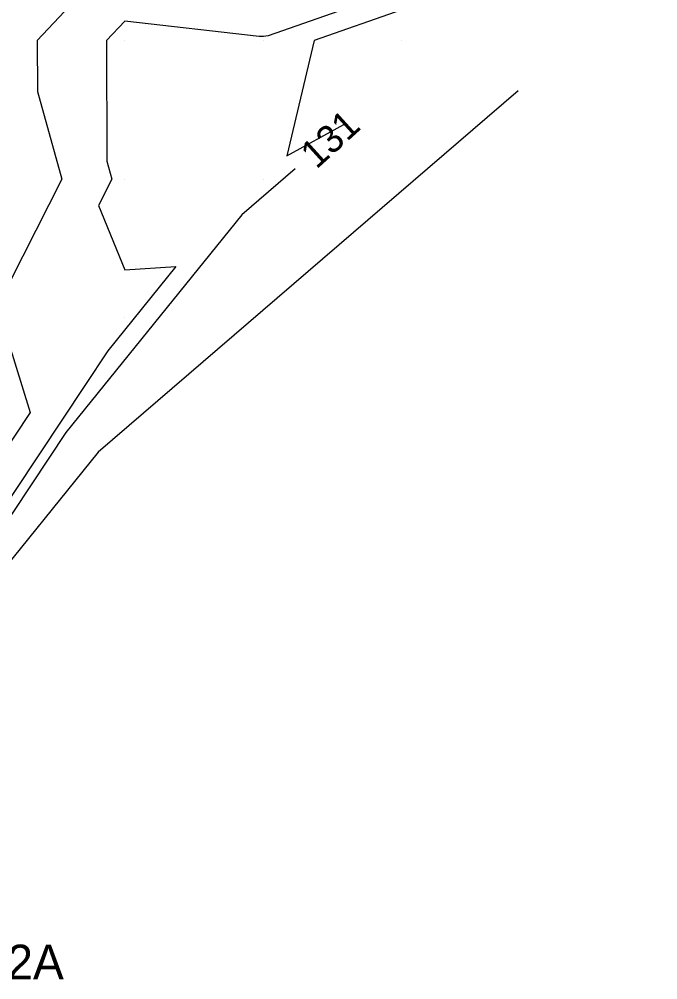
# Model space of a CAD drawing. Extents: x 2354170 to 2357230, y 866100 to 868290.
# Drawn here: x 2355932.3 to 2355978.5, y 866642.2 to 866711.6 of the extents above; entities that cross this region are included whole.
import ezdxf

# ---------------------------------------------------------------- set-up
doc = ezdxf.new("R2010")
doc.units = 0
for name, color, linetype in [('Default', 7, 'Continuous'), ('DTM Contours Minor', 7, 'Continuous'), ('DTM Contours Minor Text', 7, 'Continuous'), ('Exist DTM QL2 LIDAR Elevation Point', 7, 'Continuous'), ('Exist DTM Ridgeline Cogo Comment', 7, 'Continuous')]:
    doc.layers.add(name, color=color, linetype=linetype)

msp = doc.modelspace()

# ---------------------------------------------------------------- linework, layer by layer
at = {"layer": 'Default'}
for points in [[(2355978.471, 866726.059), (2355976.956, 866723.034), (2355972.985, 866720.007), (2355967.301, 866717.326), (2355959.983, 866713.757), (2355950.334, 866710.359), (2355949.982, 866710.306), (2355949.681, 866710.309), (2355939.982, 866711.425), (2355938.652, 866710.007), (2355938.678, 866701.311), (2355939.045, 866700.007), (2355938.072, 866698.096), (2355939.982, 866693.449), (2355943.667, 866693.691), (2355938.747, 866687.601), (2355925.443, 866667.579), (2355924.12, 866666.324)], [(2355939.982, 866716.766), (2355933.645, 866710.007), (2355933.656, 866706.334), (2355935.432, 866700.007), (2355930.711, 866690.736), (2355931.011, 866690.007), (2355933.13, 866683.155), (2355928.693, 866676.477), (2355919.813, 866668.05), (2355916.906, 866670.007), (2355914.501, 866674.526), (2355909.982, 866678.228), (2355907.822, 866680.007), (2355906.724, 866683.265), (2355901.277, 866690.007), (2355908.134, 866698.159), (2355909.14, 866700.007), (2355909.982, 866701.326), (2355912.961, 866707.028), (2355919.982, 866705.43), (2355923.78, 866706.209), (2355925.564, 866710.007), (2355925.649, 866715.674)], [(2355968.377, 866706.378), (2355938.048, 866680.307), (2355929.679, 866669.948), (2355922.193, 866658.682), (2355918.716, 866655.383), (2355914.024, 866658.542), (2355904.234, 866667.344), (2355899.278, 866669.291), (2355890.431, 866674.955), (2355885.413, 866678.976), (2355879.726, 866689.708), (2355869.979, 866689.996), (2355869.955, 866690.005), (2355856.19, 866697.71), (2355858.852, 866702.905), (2355867.144, 866702.061), (2355873.276, 866710.029), (2355877.209, 866715.592)]]:
    msp.add_lwpolyline(points, dxfattribs=at)
at = {"layer": 'DTM Contours Minor'}
for points in [[(2355959.983, 866712.24), (2355953.643, 866710.007), (2355951.672, 866701.696), (2355955.802, 866703.953)], [(2355952.274, 866700.748), (2355948.429, 866697.443), (2355935.724, 866681.717), (2355924.359, 866664.614)]]:
    msp.add_lwpolyline(points, dxfattribs=at)
at = {"layer": 'Exist DTM QL2 LIDAR Elevation Point'}
for p, q in [((2355939.982, 866710.007), (2355939.982, 866710.007)), ((2355949.982, 866710.007), (2355949.982, 866710.007)), ((2355959.983, 866710.007), (2355959.983, 866710.007)), ((2355939.982, 866700.007), (2355939.982, 866700.007)), ((2355949.982, 866700.007), (2355949.982, 866700.007)), ((2355939.982, 866690.007), (2355939.982, 866690.007))]:
    msp.add_line(p, q, dxfattribs=at)

# ---------------------------------------------------------------- texts
at = {"layer": 'DTM Contours Minor Text'}
msp.add_text('131', height=2, rotation=42.24786, dxfattribs=at).set_placement((2355953.811, 866700.682))
at = {"layer": 'Exist DTM Ridgeline Cogo Comment'}
msp.add_text('*BL4002A', height=2.5, dxfattribs=at).set_placement((2355920.511, 866642.234))

doc.saveas('drawing.dxf')
